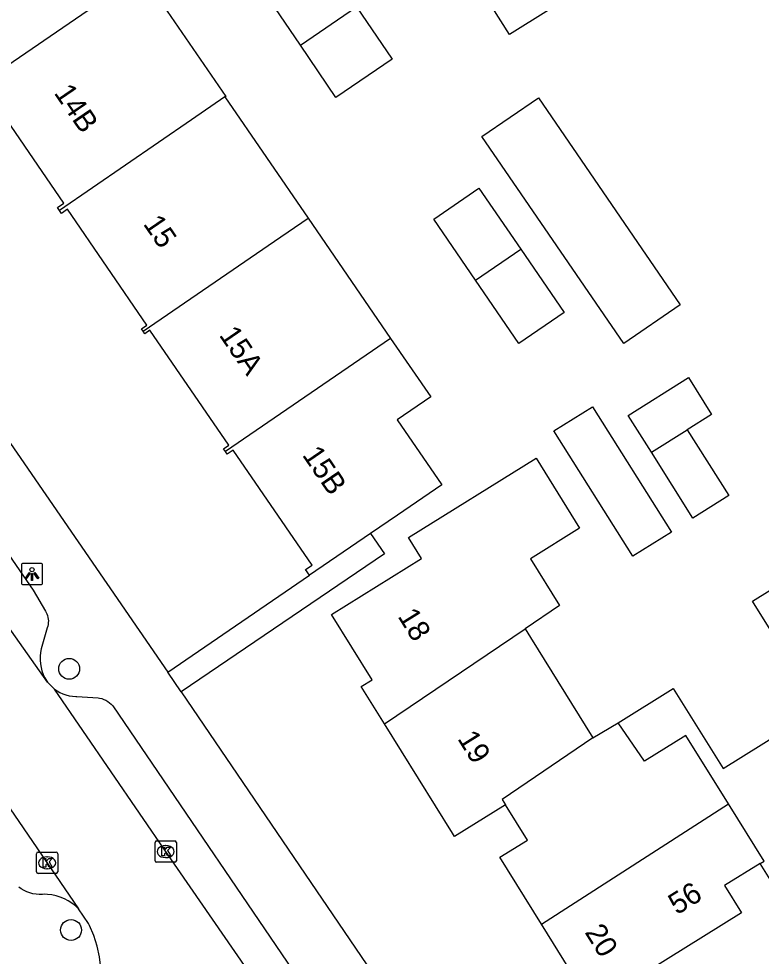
# Model space of a CAD drawing. Extents: x 159280 to 160375, y 384531 to 385872.
# Drawn here: x 159724.58 to 159759.4, y 385347.59 to 385391.6 of the extents above; entities that cross this region are included whole.
import ezdxf

# ---------------------------------------------------------------- set-up
doc = ezdxf.new("R2010")
doc.units = 0
for name, color, linetype in [('IMGEO_Boom', 7, 'Continuous'), ('IMGEO_Kolk', 7, 'Continuous'), ('IMGEO_Lichtpunt', 7, 'Continuous'), ('IMGEO_Pand', 7, 'Continuous'), ('IMGEO_Pand_nummerreeks', 7, 'Continuous'), ('IMGEO_Rijbaan_lokaal_open', 7, 'Continuous'), ('IMGEO_Voetpad_open', 7, 'Continuous')]:
    doc.layers.add(name, color=color, linetype=linetype)

msp = doc.modelspace()

# ---------------------------------------------------------------- linework, layer by layer
at = {"layer": 'IMGEO_Boom'}
for centre in [(159726.945, 385361.084), (159727.032, 385348.823)]:
    msp.add_circle(centre, 0.489, dxfattribs=at)
at = {"layer": 'IMGEO_Kolk'}
for p, q in [((159731.046, 385353.004), (159731.898, 385353.004)), ((159730.971, 385352.078), (159730.971, 385352.93)), ((159731.459, 385352.784), (159731.484, 385352.784)), ((159731.972, 385352.93), (159731.972, 385352.078)), ((159725.41, 385351.552), (159725.41, 385352.404)), ((159725.485, 385352.478), (159726.337, 385352.478)), ((159725.898, 385352.258), (159725.923, 385352.258)), ((159726.411, 385352.404), (159726.411, 385351.552)), ((159731.482, 385352.224), (159731.457, 385352.224)), ((159725.921, 385351.698), (159725.896, 385351.698)), ((159731.898, 385352.004), (159731.046, 385352.004)), ((159726.337, 385351.478), (159725.485, 385351.478))]:
    msp.add_line(p, q, dxfattribs=at)
for points in [[(159731.046, 385353.004), (159731.898, 385353.004)], [(159730.971, 385352.078), (159730.971, 385352.93)], [(159731.292, 385352.704), (159731.415, 385352.704), (159731.415, 385352.553), (159731.545, 385352.704), (159731.709, 385352.704), (159731.563, 385352.553), (159731.716, 385352.304), (159731.564, 385352.304), (159731.479, 385352.468), (159731.415, 385352.401), (159731.415, 385352.304), (159731.292, 385352.304), (159731.292, 385352.704)], [(159731.972, 385352.93), (159731.972, 385352.078)], [(159725.41, 385351.552), (159725.41, 385352.404)], [(159725.485, 385352.478), (159726.337, 385352.478)], [(159725.731, 385352.178), (159725.854, 385352.178), (159725.854, 385352.027), (159725.984, 385352.178), (159726.148, 385352.178), (159726.002, 385352.027), (159726.155, 385351.778), (159726.003, 385351.778), (159725.918, 385351.942), (159725.854, 385351.875), (159725.854, 385351.778), (159725.731, 385351.778), (159725.731, 385352.178)], [(159726.411, 385352.404), (159726.411, 385351.552)], [(159731.898, 385352.004), (159731.046, 385352.004)], [(159726.337, 385351.478), (159725.485, 385351.478)]]:
    msp.add_lwpolyline(points, dxfattribs=at)
for centre, start, end in [((159731.048, 385352.928), 91.552, 178.448), ((159731.048, 385352.928), 91.552, 178.448), ((159731.896, 385352.928), 1.552, 88.448), ((159731.896, 385352.928), 1.552, 88.448), ((159725.487, 385352.402), 91.552, 178.448), ((159725.487, 385352.402), 91.552, 178.448), ((159726.335, 385352.402), 1.552, 88.448), ((159726.335, 385352.402), 1.552, 88.448), ((159731.048, 385352.08), 181.552, 268.448), ((159731.048, 385352.08), 181.552, 268.448), ((159731.896, 385352.08), 271.552, 358.448), ((159731.896, 385352.08), 271.552, 358.448), ((159725.487, 385351.554), 181.552, 268.448), ((159725.487, 385351.554), 181.552, 268.448), ((159726.335, 385351.554), 271.552, 358.448), ((159726.335, 385351.554), 271.552, 358.448)]:
    msp.add_arc(centre, 0.0765, start, end, dxfattribs=at)
for centre, major_axis, ratio, start_param, end_param in [((159731.458, 385352.504), (-0.387, 0.002), 0.722429, 4.712389, 7.853982), ((159731.483, 385352.504), (-0.39, 0.002), 0.717154, 1.570796, 4.712389), ((159725.897, 385351.978), (-0.387, 0.002), 0.722429, 4.712389, 7.853982), ((159725.922, 385351.978), (-0.39, 0.002), 0.717154, 1.570796, 4.712389)]:
    msp.add_ellipse(centre, major_axis=major_axis, ratio=ratio, start_param=start_param, end_param=end_param, dxfattribs=at)
at = {"layer": 'IMGEO_Lichtpunt'}
for p, q in [((159724.704, 385365.939), (159724.704, 385365.132)), ((159724.704, 385365.939), (159724.704, 385365.132)), ((159725.606, 385366.034), (159724.798, 385366.034)), ((159725.606, 385366.034), (159724.798, 385366.034)), ((159725.7, 385365.132), (159725.7, 385365.939)), ((159725.7, 385365.132), (159725.7, 385365.939)), ((159724.798, 385365.038), (159725.606, 385365.038)), ((159724.798, 385365.038), (159725.606, 385365.038))]:
    msp.add_line(p, q, dxfattribs=at)
for points in [[(159725.078, 385365.603), (159725.117, 385365.575), (159724.929, 385365.313), (159724.891, 385365.34), (159725.078, 385365.603)], [(159725.18, 385365.555), (159725.227, 385365.555), (159725.227, 385365.233), (159725.18, 385365.233), (159725.18, 385365.555)], [(159725.29, 385365.575), (159725.328, 385365.602), (159725.515, 385365.34), (159725.476, 385365.312), (159725.29, 385365.575)]]:
    msp.add_lwpolyline(points, dxfattribs=at)
msp.add_circle((159725.203, 385365.737), 0.0994, dxfattribs=at)
for centre, start, end in [((159724.798, 385365.939), 90, 180), ((159724.798, 385365.939), 90, 180), ((159725.606, 385365.939), 0, 90), ((159725.606, 385365.939), 0, 90), ((159724.798, 385365.132), 180, 270), ((159724.798, 385365.132), 180, 270), ((159725.606, 385365.132), 270, 0), ((159725.606, 385365.132), 270, 360)]:
    msp.add_arc(centre, 0.0946, start, end, dxfattribs=at)
at = {"layer": 'IMGEO_Pand'}
for points in [[(159753.71, 385394.308), (159753.583, 385394.229), (159753.414, 385394.501), (159747.842, 385391.022), (159747.593, 385390.867), (159746.379, 385392.801), (159745.006, 385394.992), (159742.351, 385399.229), (159742.611, 385399.392), (159742.814, 385399.067), (159748.369, 385402.548), (159748.204, 385402.811), (159748.328, 385402.889)], [(159737.794, 385390.358), (159733.948, 385396.028), (159736.583, 385397.816), (159740.421, 385392.159)], [(159726.486, 385382.603), (159726.39, 385382.742), (159726.691, 385382.948), (159722.992, 385388.346), (159722.682, 385388.133), (159722.521, 385388.369), (159728.729, 385392.623), (159730.336, 385393.724), (159734.289, 385387.955), (159734.251, 385387.929)], [(159740.421, 385392.159), (159742.093, 385389.694), (159739.457, 385387.906), (159737.794, 385390.358)], [(159737.794, 385390.358), (159740.421, 385392.159)], [(159734.251, 385387.929), (159732.683, 385386.853), (159726.486, 385382.603)], [(159734.251, 385387.929), (159738.15, 385382.239)], [(159755.6, 385378.174), (159752.955, 385376.362), (159746.305, 385386.067), (159748.951, 385387.88), (159755.6, 385378.174)], [(159746.003, 385379.329), (159744.041, 385382.192), (159746.165, 385383.647), (159748.126, 385380.785)], [(159730.409, 385376.93), (159730.332, 385377.043), (159730.589, 385377.219), (159726.862, 385382.657), (159726.581, 385382.464), (159726.486, 385382.603)], [(159730.409, 385376.93), (159736.58, 385381.162), (159738.15, 385382.239)], [(159738.15, 385382.239), (159742.017, 385376.595)], [(159748.126, 385380.785), (159750.163, 385377.812), (159748.04, 385376.357), (159746.003, 385379.329)], [(159746.003, 385379.329), (159748.126, 385380.785)], [(159734.27, 385371.282), (159734.185, 385371.406), (159734.436, 385371.578), (159730.733, 385376.981), (159730.489, 385376.813), (159730.409, 385376.93)], [(159742.017, 385376.595), (159734.27, 385371.282)], [(159742.017, 385376.595), (159743.9, 385373.847), (159742.333, 385372.772), (159744.422, 385369.723), (159742.342, 385368.298), (159741.08, 385367.434)], [(159754.255, 385371.246), (159753.164, 385372.978), (159755.986, 385374.756), (159757.077, 385373.024), (159755.932, 385372.302)], [(159755.188, 385367.504), (159753.384, 385366.368), (159749.68, 385372.249), (159751.484, 385373.385), (159755.188, 385367.504)], [(159755.932, 385372.302), (159757.877, 385369.214), (159756.2, 385368.158), (159754.255, 385371.246)], [(159754.255, 385371.246), (159755.932, 385372.302)], [(159738.217, 385365.472), (159738.032, 385365.743), (159738.336, 385365.951), (159734.634, 385371.353), (159734.353, 385371.161), (159734.27, 385371.282)], [(159741.739, 385358.494), (159740.647, 385360.25), (159741.157, 385360.567), (159739.246, 385363.641), (159743.466, 385366.266), (159742.86, 385367.242), (159748.849, 385370.965), (159750.886, 385367.69), (159748.575, 385366.252), (159749.943, 385364.054), (159748.328, 385362.96)], [(159741.08, 385367.434), (159738.217, 385365.472)], [(159762.14, 385359.216), (159758.986, 385364.266), (159763.586, 385367.124)], [(159741.739, 385358.494), (159748.328, 385362.96)], [(159748.328, 385362.96), (159748.579, 385362.557), (159751.51, 385357.845)], [(159752.691, 385358.543), (159755.28, 385360.154), (159757.615, 385356.401), (159762.14, 385359.216)], [(159747.411, 385354.694), (159745.025, 385353.21), (159744.931, 385353.362), (159741.739, 385358.494)], [(159751.51, 385357.845), (159752.691, 385358.543)], [(159757.863, 385354.747), (159755.864, 385357.954), (159753.921, 385356.742), (159752.691, 385358.543)], [(159751.51, 385357.845), (159747.255, 385354.945), (159747.411, 385354.694)], [(159749.103, 385349.093), (159757.863, 385354.747)], [(159759.358, 385351.95), (159759.538, 385352.062), (159757.863, 385354.747)], [(159749.103, 385349.093), (159747.144, 385352.243), (159748.435, 385353.046), (159747.411, 385354.694)], [(159766.114, 385352.854), (159761.019, 385349.686), (159760.836, 385349.572), (159759.358, 385351.95)], [(159759.358, 385351.95), (159757.686, 385350.91), (159758.484, 385349.628), (159751.479, 385345.271), (159749.103, 385349.093)]]:
    msp.add_lwpolyline(points, dxfattribs=at)
at = {"layer": 'IMGEO_Rijbaan_lokaal_open'}
for points in [[(159725.924, 385360.46), (159722.462, 385365.352), (159715.679, 385375.524), (159712.184, 385380.601)], [(159708.365, 385377.929), (159712.078, 385372.407), (159716.405, 385365.872), (159727.39, 385349.816)], [(159725.924, 385360.46), (159726.25, 385360.135)], [(159738.446, 385342.397), (159731.569, 385352.36), (159726.25, 385360.135)], [(159728.295, 385345.329), (159728.337, 385345.504), (159728.412, 385346.016), (159728.441, 385346.533), (159728.424, 385347.05), (159728.361, 385347.563), (159728.252, 385348.069), (159728.099, 385348.563), (159727.902, 385349.041), (159727.858, 385349.133), (159727.39, 385349.816)]]:
    msp.add_lwpolyline(points, dxfattribs=at)
at = {"layer": 'IMGEO_Voetpad_open'}
for points in [[(159716.755, 385387.736), (159716.544, 385387.59), (159716.346, 385387.426), (159716.164, 385387.244), (159715.999, 385387.047), (159715.853, 385386.836), (159715.725, 385386.613), (159715.618, 385386.38), (159715.533, 385386.138), (159715.469, 385385.889), (159715.428, 385385.635), (159715.41, 385385.379), (159715.414, 385385.122), (159715.442, 385384.867), (159715.492, 385384.615), (159715.565, 385384.368), (159715.659, 385384.129), (159715.774, 385383.9), (159715.905, 385383.688), (159731.572, 385360.92)], [(159717.106, 385376.594), (159725.254, 385364.781), (159725.839, 385363.787), (159725.869, 385363.732), (159725.903, 385363.657), (159725.93, 385363.579), (159725.95, 385363.499), (159725.963, 385363.418), (159725.968, 385363.335), (159725.967, 385363.253), (159725.957, 385363.171), (159725.941, 385363.09), (159725.917, 385363.011), (159725.634, 385362.017), (159725.601, 385361.846), (159725.584, 385361.672), (159725.582, 385361.497), (159725.596, 385361.323), (159725.625, 385361.151), (159725.67, 385360.982), (159725.73, 385360.818), (159725.804, 385360.66), (159725.891, 385360.509), (159725.924, 385360.46)], [(159741.08, 385367.434), (159741.735, 385366.478), (159732.202, 385360.002)], [(159731.572, 385360.92), (159738.217, 385365.472)], [(159732.202, 385360.002), (159731.572, 385360.92)], [(159726.25, 385360.135), (159726.377, 385360.048), (159726.511, 385359.972), (159726.651, 385359.908), (159726.796, 385359.857), (159726.945, 385359.82), (159727.097, 385359.796), (159727.251, 385359.785), (159727.301, 385359.785), (159728.301, 385359.726), (159728.368, 385359.713), (159728.47, 385359.686), (159728.568, 385359.65), (159728.663, 385359.605), (159728.753, 385359.552), (159728.838, 385359.491), (159728.918, 385359.422), (159728.991, 385359.347), (159738.725, 385345.007)], [(159732.202, 385360.002), (159745.39, 385340.587)], [(159727.39, 385349.816), (159727.239, 385349.956), (159727.076, 385350.082), (159726.902, 385350.193), (159726.719, 385350.287), (159726.528, 385350.365), (159726.331, 385350.426), (159726.129, 385350.469), (159725.925, 385350.494), (159725.794, 385350.5), (159725.689, 385350.491), (159725.541, 385350.489), (159725.393, 385350.5), (159725.246, 385350.525), (159725.102, 385350.563), (159724.963, 385350.613), (159724.828, 385350.676), (159724.699, 385350.75), (159724.578, 385350.836)]]:
    msp.add_lwpolyline(points, dxfattribs=at)

# ---------------------------------------------------------------- texts
at = {"layer": 'IMGEO_Pand_nummerreeks'}
for s, rotation, p in [('14B', 304.4231, (159726.206, 385388.115)), ('15', 304.4231, (159730.388, 385381.969)), ('15A', 304.4252, (159733.949, 385376.748)), ('15B', 304.4231, (159737.849, 385371.12)), ('18', 301.8677, (159742.331, 385363.551)), ('19', 301.8792, (159745.133, 385357.807)), ('56', 31.8794, (159755.451, 385349.508)), ('20', 301.8677, (159751.102, 385348.719))]:
    msp.add_text(s, height=1, rotation=rotation, dxfattribs=at).set_placement(p)

doc.saveas('drawing.dxf')
